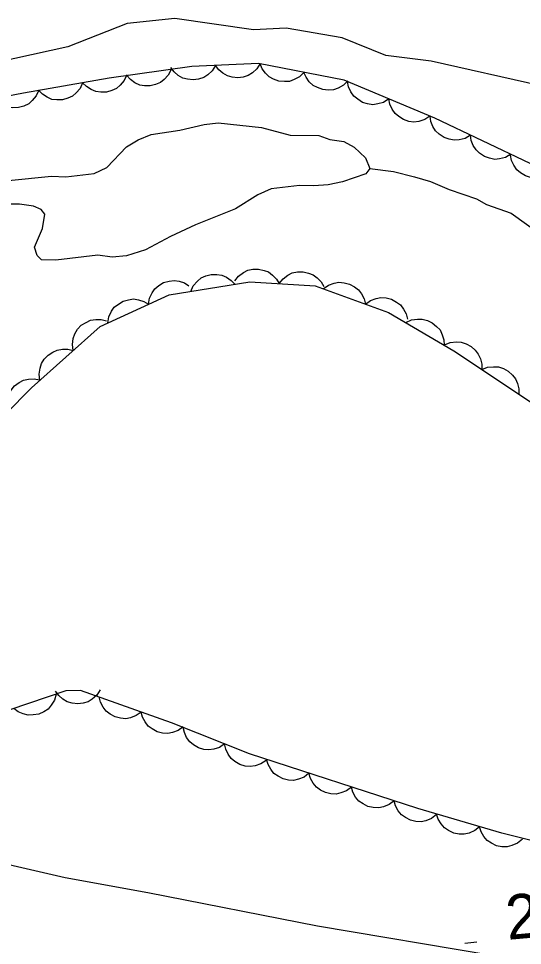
# Model space of a CAD drawing. Extents: x 336540 to 340074, y 5572036 to 5573747.
# Drawn here: x 337946.5 to 337980.4, y 5572652 to 5572714.3 of the extents above; entities that cross this region are included whole.
import ezdxf

# ---------------------------------------------------------------- set-up
doc = ezdxf.new("R2010")
doc.units = 0
for name, color, linetype in [('Niveau 2', 7, 'Continuous'), ('Niveau 22', 7, 'Continuous'), ('Niveau 3', 7, 'Continuous'), ('Niveau 4', 7, 'Continuous'), ('Niveau 44', 7, 'Continuous'), ('Niveau 7', 7, 'Continuous')]:
    doc.layers.add(name, color=color, linetype=linetype)

msp = doc.modelspace()

# ---------------------------------------------------------------- linework, layer by layer
at = {"layer": 'Niveau 2'}
msp.add_lwpolyline([(338015.52, 5572711.72), (338010.9, 5572709.45), (338007.25, 5572708.23), (338005.06, 5572707.96), (337998.08, 5572705.57), (337995.72, 5572705.27), (337992.85, 5572705.3), (337987.11, 5572708.06), (337981.61, 5572709.79), (337974.24, 5572711.45), (337971.18, 5572711.82), (337968.25, 5572713.02), (337964.49, 5572713.67), (337962.31, 5572713.56), (337957.02, 5572714.31), (337953.83, 5572713.97), (337949.84, 5572712.41), (337943.81, 5572711.09)], dxfattribs=at)
at = {"layer": 'Niveau 22'}
msp.add_lwpolyline([(337879.09, 5572669.41), (337884.6, 5572668.18), (337890.39, 5572667.02), (337896.53, 5572666.53), (337908.7, 5572664.96), (337914.14, 5572664.08), (337926.12, 5572661.8), (337937.88, 5572659.81), (337943.52, 5572658.01), (337949.66, 5572656.61), (337955.21, 5572655.6), (337966.61, 5572653.35), (337978.3, 5572651.38), (337983.67, 5572650.16), (337989.68, 5572649.08), (337995.6, 5572647.78), (338008.33, 5572646.32), (338013.84, 5572645.09)], dxfattribs=at)
at = {"layer": 'Niveau 3'}
msp.add_line((337976.49, 5572652.2), (337977.3, 5572652.27), dxfattribs=at)
at = {"layer": 'Niveau 4'}
msp.add_lwpolyline([(337970.12, 5572704.23), (337971.7, 5572704.04), (337973.12, 5572703.68), (337974.2, 5572703.37), (337975.45, 5572702.83), (337977.27, 5572702.2), (337977.96, 5572701.82), (337979.61, 5572701.24), (337981.5, 5572699.87)], dxfattribs=at)
at = {"layer": 'Niveau 44'}
for points in [[(338017.68, 5572711.62), (338012.88, 5572706.8), (338007.84, 5572702.9), (338003.93, 5572701.13), (337998.68, 5572700.28), (337992.87, 5572700.66), (337986.76, 5572702.13), (337980.89, 5572704.58), (337974.47, 5572707.61), (337968.39, 5572710.17), (337962.63, 5572711.29), (337958.16, 5572711.08), (337952.6, 5572710.31), (337946.85, 5572709.3), (337940.7, 5572708.11)], [(337959.75, 5572711.15), (337959.53, 5572710.8), (337959.23, 5572710.53), (337958.96, 5572710.34), (337958.62, 5572710.24), (337958.26, 5572710.19), (337957.88, 5572710.23), (337957.56, 5572710.31), (337957.25, 5572710.49), (337956.97, 5572710.73), (337956.76, 5572711.01)], [(337962.75, 5572711.3), (337962.53, 5572710.94), (337962.23, 5572710.67), (337961.95, 5572710.48), (337961.62, 5572710.38), (337961.25, 5572710.33), (337960.87, 5572710.37), (337960.55, 5572710.45), (337960.25, 5572710.63), (337959.97, 5572710.87), (337959.75, 5572711.15)], [(337965.69, 5572710.69), (337965.4, 5572710.4), (337965.04, 5572710.21), (337964.73, 5572710.09), (337964.38, 5572710.07), (337964.01, 5572710.11), (337963.65, 5572710.24), (337963.36, 5572710.39), (337963.11, 5572710.64), (337962.89, 5572710.94), (337962.75, 5572711.27)], [(337953.79, 5572710.52), (337953.62, 5572710.14), (337953.35, 5572709.83), (337953.1, 5572709.61), (337952.78, 5572709.47), (337952.43, 5572709.37), (337952.04, 5572709.37), (337951.72, 5572709.4), (337951.4, 5572709.54), (337951.08, 5572709.74), (337950.83, 5572710)], [(337956.77, 5572710.89), (337956.58, 5572710.51), (337956.31, 5572710.22), (337956.05, 5572710.01), (337955.72, 5572709.87), (337955.36, 5572709.79), (337954.98, 5572709.8), (337954.66, 5572709.84), (337954.34, 5572710), (337954.04, 5572710.21), (337953.8, 5572710.48)], [(337968.64, 5572710.12), (337968.34, 5572709.83), (337967.98, 5572709.64), (337967.67, 5572709.52), (337967.32, 5572709.5), (337966.95, 5572709.54), (337966.6, 5572709.67), (337966.3, 5572709.82), (337966.05, 5572710.06), (337965.83, 5572710.36), (337965.69, 5572710.69)], [(337950.83, 5572710), (337950.66, 5572709.62), (337950.4, 5572709.31), (337950.15, 5572709.09), (337949.83, 5572708.95), (337949.47, 5572708.85), (337949.09, 5572708.85), (337948.76, 5572708.88), (337948.44, 5572709.02), (337948.13, 5572709.22), (337947.88, 5572709.48)], [(337971.39, 5572708.91), (337971.04, 5572708.68), (337970.65, 5572708.57), (337970.32, 5572708.52), (337969.97, 5572708.57), (337969.62, 5572708.68), (337969.3, 5572708.89), (337969.04, 5572709.09), (337968.84, 5572709.38), (337968.69, 5572709.72), (337968.62, 5572710.07)], [(337947.88, 5572709.5), (337947.71, 5572709.11), (337947.45, 5572708.8), (337947.21, 5572708.58), (337946.89, 5572708.43), (337946.53, 5572708.33), (337946.15, 5572708.32), (337945.83, 5572708.34), (337945.5, 5572708.48), (337945.19, 5572708.67), (337944.93, 5572708.93)], [(337974.15, 5572707.74), (337973.8, 5572707.52), (337973.41, 5572707.4), (337973.08, 5572707.35), (337972.74, 5572707.4), (337972.38, 5572707.52), (337972.06, 5572707.72), (337971.81, 5572707.92), (337971.61, 5572708.22), (337971.46, 5572708.56), (337971.39, 5572708.91)], [(337976.87, 5572706.48), (337976.51, 5572706.26), (337976.12, 5572706.17), (337975.79, 5572706.13), (337975.44, 5572706.2), (337975.1, 5572706.32), (337974.78, 5572706.54), (337974.53, 5572706.76), (337974.35, 5572707.06), (337974.21, 5572707.4), (337974.16, 5572707.76)], [(337979.58, 5572705.2), (337979.22, 5572704.98), (337978.83, 5572704.89), (337978.5, 5572704.85), (337978.15, 5572704.92), (337977.81, 5572705.04), (337977.49, 5572705.26), (337977.25, 5572705.48), (337977.06, 5572705.78), (337976.93, 5572706.12), (337976.87, 5572706.48)], [(337982.33, 5572703.98), (337981.98, 5572703.75), (337981.59, 5572703.64), (337981.26, 5572703.59), (337980.91, 5572703.64), (337980.56, 5572703.75), (337980.23, 5572703.95), (337979.98, 5572704.15), (337979.78, 5572704.45), (337979.63, 5572704.78), (337979.56, 5572705.14)], [(337961.04, 5572696.68), (337961.29, 5572697.01), (337961.63, 5572697.25), (337961.92, 5572697.4), (337962.26, 5572697.47), (337962.63, 5572697.48), (337963.01, 5572697.39), (337963.31, 5572697.29), (337963.59, 5572697.08), (337963.85, 5572696.81), (337964.03, 5572696.5)], [(337964.03, 5572696.5), (337964.29, 5572696.83), (337964.62, 5572697.07), (337964.91, 5572697.22), (337965.26, 5572697.29), (337965.63, 5572697.3), (337966, 5572697.21), (337966.31, 5572697.1), (337966.59, 5572696.89), (337966.84, 5572696.62), (337967.03, 5572696.31)], [(337955.25, 5572695.11), (337955.32, 5572695.52), (337955.5, 5572695.89), (337955.68, 5572696.16), (337955.95, 5572696.38), (337956.27, 5572696.57), (337956.64, 5572696.67), (337956.97, 5572696.72), (337957.31, 5572696.66), (337957.67, 5572696.55), (337957.97, 5572696.36)], [(337958.09, 5572695.98), (337958.26, 5572696.36), (337958.54, 5572696.66), (337958.79, 5572696.88), (337959.11, 5572697.02), (337959.47, 5572697.11), (337959.85, 5572697.11), (337960.17, 5572697.07), (337960.5, 5572696.93), (337960.8, 5572696.72), (337961.05, 5572696.46)], [(337943.87, 5572685.95), (337947.4, 5572689.5), (337952, 5572693.62), (337956.64, 5572695.75), (337962.05, 5572696.62), (337966.44, 5572696.35), (337971.36, 5572694.57), (337975.75, 5572691.98), (337981.31, 5572688.28), (337983.7, 5572684.61), (337983.87, 5572681.59), (337984.55, 5572676.67), (337986.56, 5572674.47), (337995.79, 5572669.31), (338000.35, 5572667.97), (338004.01, 5572668.1), (338009.67, 5572669.46), (338015.85, 5572672.13)], [(337966.99, 5572696.15), (337967.33, 5572696.4), (337967.72, 5572696.53), (337968.04, 5572696.59), (337968.39, 5572696.56), (337968.75, 5572696.47), (337969.08, 5572696.28), (337969.35, 5572696.09), (337969.56, 5572695.81), (337969.73, 5572695.48), (337969.82, 5572695.13)], [(337952.52, 5572693.86), (337952.59, 5572694.27), (337952.77, 5572694.64), (337952.95, 5572694.91), (337953.23, 5572695.13), (337953.55, 5572695.32), (337953.92, 5572695.42), (337954.24, 5572695.47), (337954.59, 5572695.41), (337954.94, 5572695.3), (337955.25, 5572695.11)], [(337969.82, 5572695.13), (337970.15, 5572695.37), (337970.54, 5572695.51), (337970.86, 5572695.57), (337971.21, 5572695.54), (337971.57, 5572695.45), (337971.9, 5572695.26), (337972.17, 5572695.07), (337972.38, 5572694.79), (337972.55, 5572694.46), (337972.64, 5572694.11)], [(337950.19, 5572692), (337950.14, 5572692.41), (337950.2, 5572692.82), (337950.3, 5572693.13), (337950.49, 5572693.43), (337950.74, 5572693.7), (337951.07, 5572693.9), (337951.36, 5572694.04), (337951.71, 5572694.1), (337952.08, 5572694.09), (337952.43, 5572694)], [(337972.53, 5572693.88), (337972.91, 5572694.06), (337973.31, 5572694.12), (337973.64, 5572694.12), (337973.98, 5572694.03), (337974.31, 5572693.87), (337974.6, 5572693.62), (337974.83, 5572693.39), (337974.98, 5572693.07), (337975.09, 5572692.72), (337975.11, 5572692.36)], [(337975.13, 5572692.39), (337975.52, 5572692.55), (337975.93, 5572692.59), (337976.26, 5572692.57), (337976.59, 5572692.46), (337976.91, 5572692.28), (337977.19, 5572692.02), (337977.4, 5572691.77), (337977.54, 5572691.45), (337977.63, 5572691.09), (337977.63, 5572690.73)], [(337947.96, 5572690), (337947.9, 5572690.41), (337947.97, 5572690.81), (337948.06, 5572691.13), (337948.25, 5572691.42), (337948.51, 5572691.69), (337948.83, 5572691.9), (337949.12, 5572692.04), (337949.47, 5572692.09), (337949.84, 5572692.09), (337950.19, 5572692)], [(337977.63, 5572690.73), (337978.02, 5572690.89), (337978.42, 5572690.92), (337978.75, 5572690.91), (337979.09, 5572690.8), (337979.41, 5572690.62), (337979.69, 5572690.36), (337979.9, 5572690.11), (337980.04, 5572689.79), (337980.13, 5572689.43), (337980.13, 5572689.07)], [(337945.81, 5572687.9), (337945.73, 5572688.31), (337945.77, 5572688.72), (337945.85, 5572689.04), (337946.03, 5572689.34), (337946.26, 5572689.63), (337946.57, 5572689.85), (337946.86, 5572690.01), (337947.2, 5572690.08), (337947.57, 5572690.1), (337947.93, 5572690.03)], [(338014.31, 5572653.2), (338008.22, 5572653.86), (338002.75, 5572655.11), (337996.8, 5572656.12), (337990.31, 5572656.97), (337984.87, 5572658.1), (337978.99, 5572659.57), (337973.35, 5572661.23), (337962.03, 5572664.91), (337956.8, 5572667), (337950.69, 5572669.17), (337949.69, 5572669.14), (337944.67, 5572667.43)], [(337949.05, 5572668.92), (337948.94, 5572668.52), (337948.72, 5572668.17), (337948.51, 5572667.92), (337948.22, 5572667.73), (337947.88, 5572667.58), (337947.5, 5572667.52), (337947.18, 5572667.5), (337946.84, 5572667.59), (337946.5, 5572667.74), (337946.21, 5572667.95)], [(337952.01, 5572669.21), (337951.79, 5572668.86), (337951.48, 5572668.59), (337951.2, 5572668.41), (337950.87, 5572668.31), (337950.5, 5572668.27), (337950.12, 5572668.32), (337949.8, 5572668.4), (337949.5, 5572668.58), (337949.22, 5572668.83), (337949.01, 5572669.12)], [(337954.76, 5572667.72), (337954.43, 5572667.48), (337954.04, 5572667.34), (337953.72, 5572667.27), (337953.37, 5572667.3), (337953.01, 5572667.39), (337952.68, 5572667.58), (337952.41, 5572667.77), (337952.2, 5572668.05), (337952.03, 5572668.38), (337951.94, 5572668.73)], [(337957.59, 5572666.72), (337957.25, 5572666.47), (337956.87, 5572666.34), (337956.55, 5572666.27), (337956.2, 5572666.3), (337955.84, 5572666.39), (337955.5, 5572666.58), (337955.24, 5572666.77), (337955.03, 5572667.05), (337954.85, 5572667.37), (337954.76, 5572667.72)], [(337960.36, 5572665.58), (337960.02, 5572665.34), (337959.63, 5572665.22), (337959.3, 5572665.17), (337958.96, 5572665.21), (337958.6, 5572665.32), (337958.27, 5572665.51), (337958.02, 5572665.71), (337957.81, 5572666), (337957.66, 5572666.34), (337957.58, 5572666.69)], [(337963.15, 5572664.46), (337962.8, 5572664.23), (337962.42, 5572664.11), (337962.09, 5572664.05), (337961.74, 5572664.09), (337961.39, 5572664.2), (337961.06, 5572664.4), (337960.8, 5572664.6), (337960.6, 5572664.89), (337960.44, 5572665.22), (337960.36, 5572665.58)], [(337966.03, 5572663.61), (337965.7, 5572663.35), (337965.32, 5572663.21), (337965, 5572663.13), (337964.65, 5572663.15), (337964.29, 5572663.23), (337963.95, 5572663.41), (337963.68, 5572663.59), (337963.46, 5572663.87), (337963.28, 5572664.19), (337963.18, 5572664.54)], [(337968.88, 5572662.68), (337968.55, 5572662.43), (337968.17, 5572662.28), (337967.85, 5572662.2), (337967.5, 5572662.22), (337967.14, 5572662.31), (337966.8, 5572662.48), (337966.53, 5572662.66), (337966.31, 5572662.94), (337966.13, 5572663.26), (337966.03, 5572663.61)], [(337971.74, 5572661.75), (337971.41, 5572661.5), (337971.03, 5572661.35), (337970.71, 5572661.28), (337970.35, 5572661.3), (337969.99, 5572661.38), (337969.66, 5572661.56), (337969.38, 5572661.74), (337969.16, 5572662.01), (337968.98, 5572662.34), (337968.88, 5572662.68)], [(337974.59, 5572660.83), (337974.26, 5572660.57), (337973.88, 5572660.42), (337973.56, 5572660.35), (337973.21, 5572660.37), (337972.85, 5572660.45), (337972.51, 5572660.63), (337972.24, 5572660.81), (337972.02, 5572661.08), (337971.84, 5572661.41), (337971.74, 5572661.75)], [(337977.48, 5572660.01), (337977.16, 5572659.75), (337976.78, 5572659.59), (337976.46, 5572659.51), (337976.11, 5572659.52), (337975.75, 5572659.59), (337975.4, 5572659.76), (337975.13, 5572659.93), (337974.9, 5572660.2), (337974.71, 5572660.52), (337974.6, 5572660.86)], [(337980.36, 5572659.17), (337980.03, 5572658.9), (337979.66, 5572658.75), (337979.34, 5572658.66), (337978.99, 5572658.67), (337978.63, 5572658.74), (337978.28, 5572658.91), (337978, 5572659.08), (337977.78, 5572659.35), (337977.59, 5572659.67), (337977.48, 5572660.01)]]:
    msp.add_lwpolyline(points, dxfattribs=at)
at = {"layer": 'Niveau 7'}
for points in [[(337945.86, 5572703.42), (337948.74, 5572703.71), (337949.7, 5572703.68), (337951.61, 5572703.89), (337952.45, 5572704.31), (337953.77, 5572705.7), (337954.55, 5572706.17), (337955.44, 5572706.53), (337957.36, 5572706.8), (337958.99, 5572707.18), (337959.94, 5572707.31), (337962.83, 5572706.99), (337964.76, 5572706.47), (337966.68, 5572706.46), (337967.42, 5572706.19), (337968.38, 5572706.05), (337969.07, 5572705.67), (337969.82, 5572704.95), (337970.12, 5572704.23)], [(337970.12, 5572704.23), (337969.84, 5572703.88), (337968.27, 5572703.34), (337967.32, 5572703.14), (337966.36, 5572703.06), (337965.4, 5572703.1), (337963.49, 5572702.88), (337962.59, 5572702.46), (337961.09, 5572701.53), (337958.41, 5572700.44), (337956.73, 5572699.67), (337955.06, 5572698.78), (337953.77, 5572698.36), (337952.81, 5572698.28), (337951.85, 5572698.42), (337949.03, 5572698.07), (337948.07, 5572698.11), (337947.78, 5572698.38), (337947.6, 5572698.94), (337948.14, 5572700.2), (337948.29, 5572701.16), (337948.05, 5572701.49), (337947.54, 5572701.71), (337946.58, 5572701.85), (337945.62, 5572701.83)]]:
    msp.add_lwpolyline(points, dxfattribs=at)

# ---------------------------------------------------------------- texts
at = {"layer": 'Niveau 3'}
msp.add_text('2,4    ', height=2.9999, rotation=5.04747, dxfattribs=at).set_placement((337979.37, 5572652.41))

doc.saveas('drawing.dxf')
